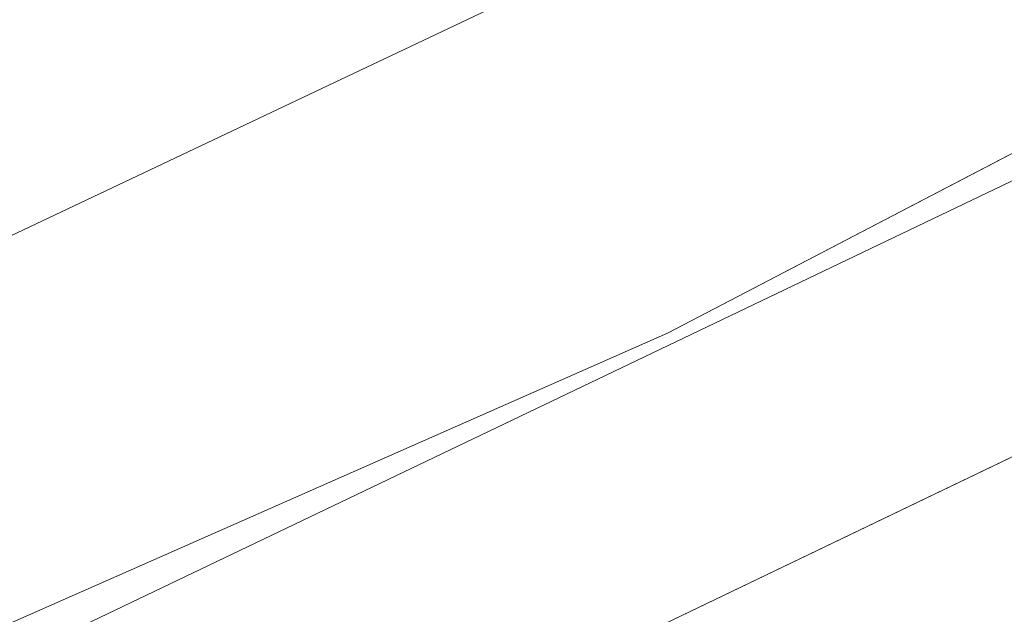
# Model space of a CAD drawing. Header units: metres. Extents: x 163628 to 167676, y 402708 to 405373.
# Tile 383 of 656: x 166372.47 to 166378.27, y 404353.39 to 404356.89. Entities that reach past the tile are written whole.
import ezdxf

# ---------------------------------------------------------------- set-up
doc = ezdxf.new("R2010")
doc.units = ezdxf.units.M
for name, color, linetype, lineweight in [('X-CA190022.004-UO-BGT_Ondergrond$0$GE_479_BTDGroenvoorziening_grasenkruida_GEM', 253, 'Continuous', 9), ('X-CA190022.004-UO-BGT_Ondergrond$0$GE_504_WTDWaterloop_sloot_Vlak_GEM', 253, 'Continuous', 9), ('X-CA190022.004-UO-BGT_Ondergrond$0$GE_541_OWTOever_slootkant_Vlak_GEM', 253, 'Continuous', 9), ('X-CA190022.004-UO-KAD_Percelen$0$B-WE-KG-GRENS_PERCEEL-GV', 150, 'Continuous', 9)]:
    doc.layers.add(name, color=color, linetype=linetype, lineweight=lineweight)

msp = doc.modelspace()

# ---------------------------------------------------------------- linework, layer by layer
at = {"layer": 'X-CA190022.004-UO-BGT_Ondergrond$0$GE_479_BTDGroenvoorziening_grasenkruida_GEM', "flags": 128}
msp.add_lwpolyline([(166336.177, 404338.347), (166362.282, 404350.81), (166382.869, 404360.584), (166402.268, 404370.292), (166431.523, 404384.588), (166454.942, 404395.665), (166474.552, 404405.1), (166493.316, 404414.196), (166508.664, 404421.261), (166516.137, 404424.067), (166517.818, 404424.526), (166518.436, 404424.629), (166518.914, 404424.318), (166519.302, 404423.699), (166519.584, 404423.052), (166519.805, 404422.274), (166519.854, 404421.567), (166519.784, 404420.961), (166519.601, 404420.495), (166518.805, 404419.445), (166245.53, 404287.59)], dxfattribs=at)
at = {"layer": 'X-CA190022.004-UO-BGT_Ondergrond$0$GE_504_WTDWaterloop_sloot_Vlak_GEM', "flags": 128}
for points in [[(166340.589, 404338.594), (166358.712, 404347.295), (166376.281, 404355.048), (166397.135, 404365.924), (166407.05, 404371.045), (166428.029, 404380.867)], [(166417.612, 404373.31), (166397.017, 404363.305), (166369.729, 404350.197), (166358.292, 404344.75), (166346.657, 404338.999)]]:
    msp.add_lwpolyline(points, dxfattribs=at)
at = {"layer": 'X-CA190022.004-UO-BGT_Ondergrond$0$GE_541_OWTOever_slootkant_Vlak_GEM', "flags": 128}
for points in [[(166336.177, 404338.347), (166362.282, 404350.81), (166382.869, 404360.584), (166402.268, 404370.292), (166431.523, 404384.588), (166454.942, 404395.665), (166474.552, 404405.1), (166493.316, 404414.196), (166508.664, 404421.261), (166516.137, 404424.067), (166517.818, 404424.526), (166518.436, 404424.629), (166518.914, 404424.318), (166519.302, 404423.699), (166519.584, 404423.052), (166519.805, 404422.274), (166519.854, 404421.567), (166519.784, 404420.961), (166519.601, 404420.495), (166518.805, 404419.445)], [(166376.281, 404355.048), (166397.135, 404365.924), (166407.05, 404371.045), (166428.029, 404380.867), (166445.596, 404389.392), (166462.548, 404397.491), (166477.241, 404404.696), (166494.1, 404412.446), (166511.445, 404420.645), (166517.603, 404423.205), (166517.96, 404423.222), (166518.342, 404422.847), (166518.525, 404422.287), (166518.599, 404421.927), (166518.476, 404421.395), (166499.287, 404412.353), (166479.949, 404403.194), (166461.055, 404394.342), (166439.438, 404383.807), (166417.612, 404373.31), (166397.017, 404363.305), (166369.729, 404350.197), (166358.292, 404344.75), (166346.657, 404338.999)], [(166340.589, 404338.594), (166358.712, 404347.295), (166376.281, 404355.048)]]:
    msp.add_lwpolyline(points, dxfattribs=at)
at = {"layer": 'X-CA190022.004-UO-KAD_Percelen$0$B-WE-KG-GRENS_PERCEEL-GV', "flags": 128}
msp.add_lwpolyline([(166343.677, 404313.069), (166389.169, 404334.739), (166420.289, 404349.63), (166462.989, 404369.962), (166488.281, 404382.107), (166477.921, 404403.62), (166405.703, 404369.055), (166095.059, 404220.376)], dxfattribs=at)
msp.add_lwpolyline([(166076.061, 404220.716), (166075.539, 404212.149), (166095.059, 404220.376), (166405.703, 404369.055), (166403.983, 404372.633), (166394.97, 404368.314), (166354.738, 404348.675), (166344.579, 404343.815), (166305.382, 404325.064), (166207.795, 404278.74), (166208.24, 404285.568), (166197.731, 404280.701), (166189.883, 404281.199), (166189.977, 404282.695), (166187.047, 404282.88), (166181.704, 404283.218), (166169.602, 404283.984), (166169.541, 404283.038), (166168.431, 404265.008), (166081.725, 404223.432)], close=True, dxfattribs=at)

doc.saveas('drawing.dxf')
